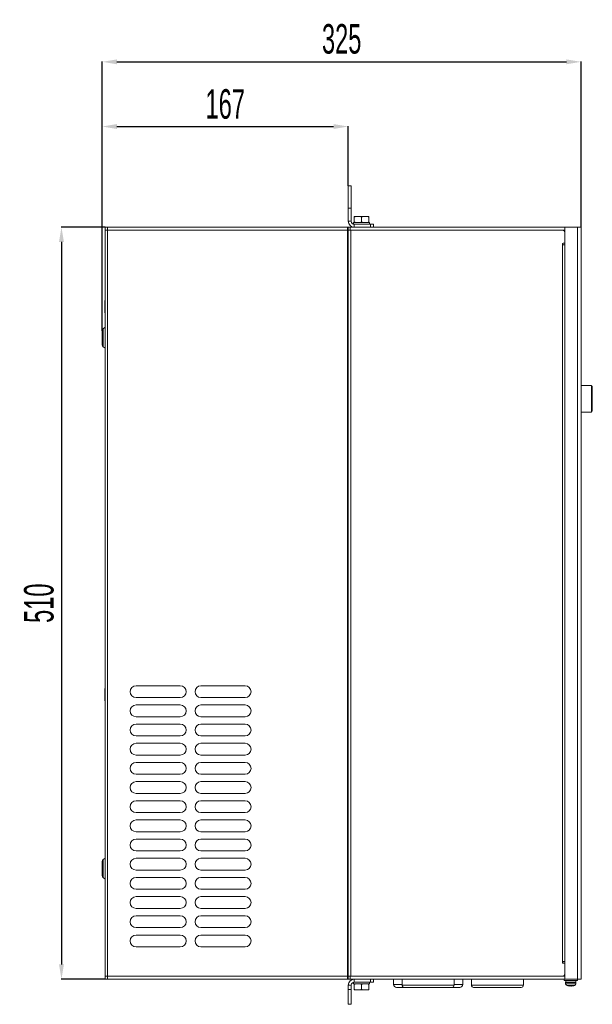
# Model space of a CAD drawing. Header units: millimetres. Extents: x -473 to 23648, y -382 to 1866.
# Tile 533 of 607: x 16771 to 17159, y 392 to 1060. Entities that reach past the tile are written whole.
import ezdxf

# ---------------------------------------------------------------- set-up
doc = ezdxf.new("R2010")
doc.units = ezdxf.units.MM
doc.header["$LTSCALE"] = 80
doc.header["$PDMODE"] = 3
doc.header["$PDSIZE"] = 0.3
doc.layers.get('0').update_dxf_attribs({"linetype": 'CONTINUOUS'})
doc.layers.get('DEFPOINTS').update_dxf_attribs({"linetype": 'CONTINUOUS'})
doc.styles.get("Standard").update_dxf_attribs({"font": 'technic_.ttf', "width": 0.7})
doc.dimstyles.get("Standard").update_dxf_attribs({"dimtxt": 3, "dimasz": 3, "dimexe": 0.18, "dimexo": 0.0625, "dimgap": 0.09, "dimtad": 1, "dimdsep": 46, "dimtxsty": 'STANDARD', "dimcen": 0.09, "dimadec": 0, "dimazin": 0, "dimtol": 1, "dimtp": 0.01, "dimtm": 0.01, "dimtfac": 1, "dimtofl": 0, "dimtmove": 0, "dimatfit": 3, "dimfxl": 1, "dimtolj": 1, "dimarcsym": 0})

# ---------------------------------------------------------------- blocks, each defined once
blk = doc.blocks.new('*D113')
at = {"color": 0, "lineweight": -2, "transparency": 16777216}
for p, q in [((16826.79, 849.06), (16826.79, 1031.56)), ((16836.79, 1031.38), (17141.79, 1031.38)), ((17151.79, 919.31), (17151.79, 1031.56))]:
    blk.add_line(p, q, dxfattribs=at)
at = {"color": 0, "lineweight": 0, "transparency": 16777216}
for points in [[(16836.79, 1033.05), (16836.79, 1029.72), (16826.79, 1031.38)], [(17141.79, 1033.05), (17141.79, 1029.72), (17151.79, 1031.38)]]:
    blk.add_solid(points, dxfattribs=at)
at = {"layer": 'DEFPOINTS', "color": 0, "lineweight": 0, "transparency": 16777216}
for p in [(17151.79, 1031.38), (17151.79, 919.25), (16826.79, 849)]:
    blk.add_point(p, dxfattribs=at)
at = {"color": 0, "lineweight": 0, "transparency": 16777216, "insert": (16989.29, 1046.84), "char_height": 20, "attachment_point": 5}
blk.add_mtext('\\A1;325', dxfattribs=at)
blk = doc.blocks.new('*D114')
at = {"color": 0, "lineweight": -2, "transparency": 16777216}
for p, q in [((16826.79, 849.06), (16826.79, 987.69)), ((16836.79, 987.51), (16983.79, 987.51)), ((16993.79, 947.31), (16993.79, 987.69))]:
    blk.add_line(p, q, dxfattribs=at)
at = {"color": 0, "lineweight": 0, "transparency": 16777216}
for points in [[(16836.79, 989.18), (16836.79, 985.85), (16826.79, 987.51)], [(16983.79, 989.18), (16983.79, 985.85), (16993.79, 987.51)]]:
    blk.add_solid(points, dxfattribs=at)
at = {"layer": 'DEFPOINTS', "color": 0, "lineweight": 0, "transparency": 16777216}
for p in [(16993.79, 987.51), (16993.79, 947.25), (16826.79, 849)]:
    blk.add_point(p, dxfattribs=at)
at = {"color": 0, "lineweight": 0, "transparency": 16777216, "insert": (16910.29, 1002.69), "char_height": 20, "attachment_point": 5}
blk.add_mtext('\\A1;167', dxfattribs=at)
blk = doc.blocks.new('*D121')
at = {"color": 0, "lineweight": -2, "transparency": 16777216}
for p, q in [((16828.73, 919.25), (16798.97, 919.25)), ((16799.15, 909.25), (16799.15, 419.25)), ((16828.73, 409.25), (16798.97, 409.25))]:
    blk.add_line(p, q, dxfattribs=at)
at = {"color": 0, "lineweight": 0, "transparency": 16777216}
for points in [[(16797.48, 909.25), (16800.81, 909.25), (16799.15, 919.25)], [(16797.48, 419.25), (16800.81, 419.25), (16799.15, 409.25)]]:
    blk.add_solid(points, dxfattribs=at)
at = {"layer": 'DEFPOINTS', "color": 0, "lineweight": 0, "transparency": 16777216}
for p in [(16828.79, 919.25), (16799.15, 409.25), (16828.79, 409.25)]:
    blk.add_point(p, dxfattribs=at)
at = {"color": 0, "lineweight": 0, "transparency": 16777216, "insert": (16783.91, 664.25), "char_height": 20, "attachment_point": 5, "rotation": 90}
blk.add_mtext('\\A1;510', dxfattribs=at)

msp = doc.modelspace()

# ---------------------------------------------------------------- linework, layer by layer
at = {"linetype": 'Continuous', "lineweight": 0}
for p, q in [((16993.792, 923.252), (16993.792, 947.252)), ((16993.792, 947.252), (16995.792, 947.252)), ((16995.792, 947.252), (16995.792, 923.252)), ((16993.792, 932.252), (16995.792, 932.252)), ((16993.792, 923.252), (16995.792, 923.252)), ((16997.437, 921.299), (16997.437, 922.452)), ((16997.437, 922.452), (17008.147, 922.452)), ((16997.792, 922.452), (16997.792, 926.452)), ((16997.792, 926.452), (17007.792, 926.452)), ((17002.792, 926.152), (17002.792, 922.752)), ((17007.792, 922.452), (17007.792, 926.452)), ((17008.147, 921.252), (17008.147, 922.452)), ((16828.792, 409.252), (16828.792, 919.252)), ((16828.792, 919.252), (17151.792, 919.252)), ((16828.792, 917.252), (16995.492, 917.252)), ((16830.492, 409.252), (16830.492, 919.252)), ((16993.292, 409.252), (16993.292, 919.252)), ((16993.792, 409.252), (16993.792, 919.252)), ((16994.992, 917.252), (16994.992, 919.252)), ((16995.492, 411.252), (16995.492, 917.252)), ((16995.492, 917.252), (17010.521, 917.238)), ((16996.792, 919.252), (16996.792, 919.384)), ((16997.792, 919.252), (16997.792, 921.252)), ((16997.792, 921.252), (17010.792, 921.252)), ((17008.792, 921.252), (17008.792, 919.252)), ((17010.459, 917.238), (17122.521, 917.238)), ((17010.792, 921.252), (17010.792, 919.252)), ((17122.459, 917.238), (17138.792, 917.252)), ((17138.792, 917.252), (17140.792, 917.252)), ((17140.792, 409.252), (17140.792, 919.252)), ((17140.792, 915.252), (17140.792, 908.452)), ((17149.392, 919.252), (17149.392, 409.252)), ((17151.792, 919.252), (17151.792, 409.252)), ((17140.792, 908.452), (17139.692, 908.452)), ((17139.092, 420.652), (17139.092, 907.852)), ((17139.353, 907.472), (17139.599, 907.354)), ((17139.599, 907.354), (17139.876, 907.28)), ((17139.876, 907.28), (17140.161, 907.252)), ((17140.792, 907.252), (17140.161, 907.252)), ((16828.675, 861.117), (16828.675, 869.517)), ((16828.792, 869.314), (16828.675, 869.517)), ((16828.792, 861.319), (16828.675, 861.117)), ((16826.792, 849.002), (16826.792, 839.502)), ((16827.472, 850.362), (16828.792, 851.352)), ((16827.472, 838.142), (16827.472, 850.362)), ((16827.472, 838.142), (16828.792, 837.152)), ((17158.892, 811.92), (17151.792, 811.92)), ((17158.892, 793.92), (17158.892, 811.92)), ((17158.892, 811.42), (17159.092, 811.42)), ((17159.392, 811.12), (17159.392, 794.72)), ((17158.892, 793.92), (17151.792, 793.92)), ((17158.892, 794.42), (17159.092, 794.42)), ((16849.792, 608.252), (16879.792, 608.252)), ((16893.792, 608.252), (16923.792, 608.252)), ((16828.792, 606.314), (16828.675, 606.517)), ((16828.675, 598.117), (16828.675, 606.517)), ((16828.792, 598.319), (16828.675, 598.117)), ((16879.792, 600.252), (16849.792, 600.252)), ((16849.792, 595.252), (16879.792, 595.252)), ((16923.792, 600.252), (16893.792, 600.252)), ((16893.792, 595.252), (16923.792, 595.252)), ((16879.792, 587.252), (16849.792, 587.252)), ((16849.792, 582.252), (16879.792, 582.252)), ((16923.792, 587.252), (16893.792, 587.252)), ((16893.792, 582.252), (16923.792, 582.252)), ((16879.792, 574.252), (16849.792, 574.252)), ((16923.792, 574.252), (16893.792, 574.252)), ((16849.792, 569.252), (16879.792, 569.252)), ((16893.792, 569.252), (16923.792, 569.252)), ((16879.792, 561.252), (16849.792, 561.252)), ((16923.792, 561.252), (16893.792, 561.252)), ((16849.792, 556.252), (16879.792, 556.252)), ((16893.792, 556.252), (16923.792, 556.252)), ((16879.792, 548.252), (16849.792, 548.252)), ((16923.792, 548.252), (16893.792, 548.252)), ((16849.792, 543.252), (16879.792, 543.252)), ((16893.792, 543.252), (16923.792, 543.252)), ((16879.792, 535.252), (16849.792, 535.252)), ((16923.792, 535.252), (16893.792, 535.252)), ((16849.792, 530.252), (16879.792, 530.252)), ((16893.792, 530.252), (16923.792, 530.252)), ((16879.792, 522.252), (16849.792, 522.252)), ((16923.792, 522.252), (16893.792, 522.252)), ((16849.792, 517.252), (16879.792, 517.252)), ((16893.792, 517.252), (16923.792, 517.252)), ((16879.792, 509.252), (16849.792, 509.252)), ((16923.792, 509.252), (16893.792, 509.252)), ((16849.792, 504.252), (16879.792, 504.252)), ((16893.792, 504.252), (16923.792, 504.252)), ((16879.792, 496.252), (16849.792, 496.252)), ((16923.792, 496.252), (16893.792, 496.252)), ((16826.792, 479.502), (16826.792, 489.002)), ((16828.792, 491.352), (16827.472, 490.362)), ((16827.472, 490.362), (16827.472, 478.142)), ((16849.792, 491.252), (16879.792, 491.252)), ((16893.792, 491.252), (16923.792, 491.252)), ((16879.792, 483.252), (16849.792, 483.252)), ((16923.792, 483.252), (16893.792, 483.252)), ((16828.792, 477.152), (16827.472, 478.142)), ((16849.792, 478.252), (16879.792, 478.252)), ((16893.792, 478.252), (16923.792, 478.252)), ((16879.792, 470.252), (16849.792, 470.252)), ((16923.792, 470.252), (16893.792, 470.252)), ((16849.792, 465.252), (16879.792, 465.252)), ((16893.792, 465.252), (16923.792, 465.252)), ((16879.792, 457.252), (16849.792, 457.252)), ((16923.792, 457.252), (16893.792, 457.252)), ((16849.792, 452.252), (16879.792, 452.252)), ((16893.792, 452.252), (16923.792, 452.252)), ((16879.792, 444.252), (16849.792, 444.252)), ((16923.792, 444.252), (16893.792, 444.252)), ((16849.792, 439.252), (16879.792, 439.252)), ((16893.792, 439.252), (16923.792, 439.252)), ((16879.792, 431.252), (16849.792, 431.252)), ((16923.792, 431.252), (16893.792, 431.252)), ((17139.599, 421.151), (17139.876, 421.225)), ((17139.876, 421.225), (17140.161, 421.252)), ((17140.792, 421.252), (17140.161, 421.252)), ((17140.792, 420.052), (17139.692, 420.052)), ((17140.792, 420.052), (17140.792, 413.252)), ((16830.492, 411.252), (16828.792, 411.252)), ((16828.792, 409.252), (17151.792, 409.252)), ((16848.749, 411.268), (16830.492, 411.252)), ((16920.096, 411.267), (16848.749, 411.268)), ((16993.292, 411.252), (16920.096, 411.267)), ((16995.492, 411.252), (16993.292, 411.252)), ((16994.992, 411.252), (16994.992, 409.252)), ((17010.521, 411.267), (16995.492, 411.252)), ((16996.792, 409.252), (16996.792, 409.121)), ((16997.792, 409.252), (16997.792, 407.252)), ((17008.792, 407.252), (17008.792, 409.252)), ((17122.521, 411.267), (17010.463, 411.267)), ((17010.792, 407.252), (17010.792, 409.252)), ((17024.492, 405.752), (17024.492, 409.252)), ((17030.342, 405.252), (17030.342, 409.252)), ((17065.642, 405.252), (17065.642, 409.252)), ((17071.492, 405.752), (17071.492, 409.252)), ((17077.342, 405.252), (17077.342, 409.252)), ((17112.642, 405.252), (17112.642, 409.252)), ((17138.792, 411.252), (17122.463, 411.267)), ((17140.792, 411.252), (17138.792, 411.252)), ((17140.292, 409.252), (17140.292, 408.452)), ((17140.292, 408.452), (17149.292, 408.452)), ((17141.402, 408.452), (17141.402, 407.352)), ((17141.402, 407.352), (17148.182, 407.352)), ((17148.182, 408.452), (17148.182, 407.352)), ((17149.292, 409.252), (17149.292, 408.452)), ((16993.792, 392.252), (16993.792, 405.252)), ((16993.792, 405.252), (16995.792, 405.252)), ((16993.792, 402.252), (16995.792, 402.252)), ((16995.792, 405.252), (16995.792, 392.252)), ((16997.437, 407.206), (16997.437, 406.052)), ((16997.437, 406.052), (17008.147, 406.052)), ((17010.792, 407.252), (16997.792, 407.252)), ((16997.792, 402.052), (16997.792, 406.052)), ((16997.792, 402.052), (17007.792, 402.052)), ((17002.792, 402.352), (17002.792, 405.752)), ((17007.792, 402.052), (17007.792, 406.052)), ((17008.147, 407.252), (17008.147, 406.052)), ((17030.342, 405.752), (17024.492, 405.752)), ((17026.492, 403.752), (17069.492, 403.752)), ((17030.342, 405.252), (17065.642, 405.252)), ((17071.492, 405.752), (17065.642, 405.752)), ((17077.342, 405.252), (17112.642, 405.252)), ((17078.842, 403.752), (17111.142, 403.752)), ((17141.292, 407.04), (17148.292, 407.04)), ((17141.292, 407.04), (17141.292, 406.223)), ((17141.292, 406.223), (17148.292, 406.223)), ((17142.22, 404.978), (17147.363, 404.978)), ((17142.22, 404.978), (17142.742, 404.839)), ((17142.742, 404.839), (17142.79, 404.839)), ((17144.152, 404.636), (17144.205, 404.633)), ((17144.205, 404.633), (17144.239, 404.631)), ((17144.239, 404.631), (17144.252, 404.631)), ((17144.252, 404.631), (17144.292, 404.63)), ((17144.292, 404.63), (17144.323, 404.631)), ((17144.323, 404.631), (17144.344, 404.633)), ((17144.344, 404.633), (17144.352, 404.636)), ((17144.352, 404.839), (17145.232, 404.839)), ((17144.352, 404.636), (17144.352, 404.839)), ((17145.232, 404.839), (17145.232, 404.636)), ((17145.232, 404.636), (17145.239, 404.633)), ((17145.239, 404.633), (17145.26, 404.631)), ((17145.26, 404.631), (17145.292, 404.63)), ((17145.292, 404.63), (17145.332, 404.631)), ((17145.332, 404.631), (17145.379, 404.633)), ((17145.379, 404.633), (17145.432, 404.636)), ((17146.794, 404.839), (17146.842, 404.839)), ((17147.363, 404.978), (17146.842, 404.839)), ((17148.292, 407.04), (17148.292, 406.223)), ((16993.792, 392.252), (16995.792, 392.252))]:
    msp.add_line(p, q, dxfattribs=at)
for points in [[(16997.792, 926.152), (16997.987, 926.262), (16998.177, 926.361), (16998.363, 926.452)], [(16997.792, 922.752), (16997.987, 922.643), (16998.177, 922.543), (16998.363, 922.452)], [(17002.22, 926.452), (17002.407, 926.361), (17002.597, 926.262), (17002.792, 926.152)], [(17002.22, 922.452), (17002.407, 922.543), (17002.597, 922.643), (17002.792, 922.752)], [(17002.792, 926.152), (17002.987, 926.262), (17003.177, 926.361), (17003.363, 926.452)], [(17002.792, 922.752), (17002.987, 922.643), (17003.177, 922.543), (17003.363, 922.452)], [(17007.22, 926.452), (17007.407, 926.361), (17007.597, 926.262), (17007.792, 926.152)], [(17007.22, 922.452), (17007.407, 922.543), (17007.597, 922.643), (17007.792, 922.752)], [(17139.092, 907.852), (17139.168, 907.641), (17139.353, 907.472)], [(17139.092, 420.652), (17139.168, 420.864), (17139.353, 421.033), (17139.599, 421.151)], [(16998.363, 406.052), (16998.177, 405.961), (16997.987, 405.862), (16997.792, 405.752)], [(16998.363, 402.052), (16998.177, 402.143), (16997.987, 402.243), (16997.792, 402.352)], [(17002.792, 405.752), (17002.597, 405.862), (17002.407, 405.961), (17002.22, 406.052)], [(17002.792, 402.352), (17002.597, 402.243), (17002.407, 402.143), (17002.22, 402.052)], [(17003.363, 406.052), (17003.177, 405.961), (17002.987, 405.862), (17002.792, 405.752)], [(17003.363, 402.052), (17003.177, 402.143), (17002.987, 402.243), (17002.792, 402.352)], [(17007.792, 405.752), (17007.597, 405.862), (17007.407, 405.961), (17007.22, 406.052)], [(17007.792, 402.352), (17007.597, 402.243), (17007.407, 402.143), (17007.22, 402.052)]]:
    msp.add_lwpolyline(points, dxfattribs=at)
for centre, radius, start, end in [((16997.792, 923.252), 4, 180, 270), ((16997.792, 923.252), 2, 180, 270), ((17138.792, 915.252), 2, 0, 90), ((17139.692, 907.852), 0.6, 90, 180), ((16828.492, 849.002), 1.7, 126.869898, 180), ((16828.492, 839.502), 1.7, 180, 233.130102), ((17159.092, 811.12), 0.3, 0, 90), ((17159.092, 794.72), 0.3, 270, 0), ((16849.792, 604.252), 4, 90, 270), ((16879.792, 604.252), 4, 270, 90), ((16893.792, 604.252), 4, 90, 270), ((16923.792, 604.252), 4, 270, 90), ((16849.792, 591.252), 4, 90, 270), ((16879.792, 591.252), 4, 270, 90), ((16893.792, 591.252), 4, 90, 270), ((16923.792, 591.252), 4, 270, 90), ((16849.792, 578.252), 4, 90, 270), ((16879.792, 578.252), 4, 270, 90), ((16893.792, 578.252), 4, 90, 270), ((16923.792, 578.252), 4, 270, 90), ((16849.792, 565.252), 4, 90, 270), ((16879.792, 565.252), 4, 270, 90), ((16893.792, 565.252), 4, 90, 270), ((16923.792, 565.252), 4, 270, 90), ((16849.792, 552.252), 4, 90, 270), ((16879.792, 552.252), 4, 270, 90), ((16893.792, 552.252), 4, 90, 270), ((16923.792, 552.252), 4, 270, 90), ((16849.792, 539.252), 4, 90, 270), ((16879.792, 539.252), 4, 270, 90), ((16893.792, 539.252), 4, 90, 270), ((16923.792, 539.252), 4, 270, 90), ((16849.792, 526.252), 4, 90, 270), ((16879.792, 526.252), 4, 270, 90), ((16893.792, 526.252), 4, 90, 270), ((16923.792, 526.252), 4, 270, 90), ((16849.792, 513.252), 4, 90, 270), ((16879.792, 513.252), 4, 270, 90), ((16893.792, 513.252), 4, 90, 270), ((16923.792, 513.252), 4, 270, 90), ((16849.792, 500.252), 4, 90, 270), ((16879.792, 500.252), 4, 270, 90), ((16893.792, 500.252), 4, 90, 270), ((16923.792, 500.252), 4, 270, 90), ((16828.492, 489.002), 1.7, 126.869898, 180), ((16849.792, 487.252), 4, 90, 270), ((16879.792, 487.252), 4, 270, 90), ((16893.792, 487.252), 4, 90, 270), ((16923.792, 487.252), 4, 270, 90), ((16828.492, 479.502), 1.7, 180, 233.130102), ((16849.792, 474.252), 4, 90, 270), ((16879.792, 474.252), 4, 270, 90), ((16893.792, 474.252), 4, 90, 270), ((16923.792, 474.252), 4, 270, 90), ((16849.792, 461.252), 4, 90, 270), ((16879.792, 461.252), 4, 270, 90), ((16893.792, 461.252), 4, 90, 270), ((16923.792, 461.252), 4, 270, 90), ((16849.792, 448.252), 4, 90, 270), ((16879.792, 448.252), 4, 270, 90), ((16893.792, 448.252), 4, 90, 270), ((16923.792, 448.252), 4, 270, 90), ((16849.792, 435.252), 4, 90, 270), ((16879.792, 435.252), 4, 270, 90), ((16893.792, 435.252), 4, 90, 270), ((16923.792, 435.252), 4, 270, 90), ((17139.692, 420.652), 0.6, 180, 270), ((16997.792, 405.252), 4, 90, 180), ((17138.792, 413.252), 2, 270, 0), ((17141.792, 407.04), 0.5, 141.260581, 180), ((17147.792, 407.04), 0.5, 0, 38.739419), ((16997.792, 405.252), 2, 90, 180), ((17026.492, 405.752), 2, 180, 270), ((17031.842, 405.252), 1.5, 180, 270), ((17064.142, 405.252), 1.5, 270, 0), ((17069.492, 405.752), 2, 270, 0), ((17078.842, 405.252), 1.5, 180, 270), ((17111.142, 405.252), 1.5, 270, 0), ((17142.592, 406.223), 1.3, 180, 253.39845), ((17144.792, 413.602), 8.989, 257.130238, 265.917301), ((17144.792, 413.602), 8.989, 274.082699, 282.869762), ((17146.992, 406.223), 1.3, 286.60155, 0)]:
    msp.add_arc(centre, radius, start, end, dxfattribs=at)

# ---------------------------------------------------------------- dimensions: what is measured, and where the dimension line sits
at = {"color": 3, "lineweight": 0}
for base, p2, picture, middle in [((17151.792, 1031.384), (17151.792, 919.252), '*D113', (16989.292, 1031.384)), ((16993.792, 987.515), (16993.792, 947.252), '*D114', (16910.292, 987.515))]:
    dim = msp.add_linear_dim(base=base, p1=(16826.792, 849.002), p2=p2, dimstyle='STANDARD', override={"dimtxt": 20, "dimasz": 10, "dimgap": 5, "dimtol": 0}, dxfattribs=at)
    dim.commit()
    dim.dimension.update_dxf_attribs({"geometry": picture, "text_midpoint": middle, "dimtype": 160})
dim = msp.add_linear_dim(base=(16799.147, 409.252), p1=(16828.792, 919.252), p2=(16828.792, 409.252), angle=90, dimstyle='STANDARD', override={"dimtxt": 20, "dimasz": 10, "dimgap": 5, "dimtol": 0}, dxfattribs=at)
dim.commit()
dim.dimension.update_dxf_attribs({"geometry": '*D121', "text_midpoint": (16799.147, 664.252), "dimtype": 160})

doc.saveas('drawing.dxf')
